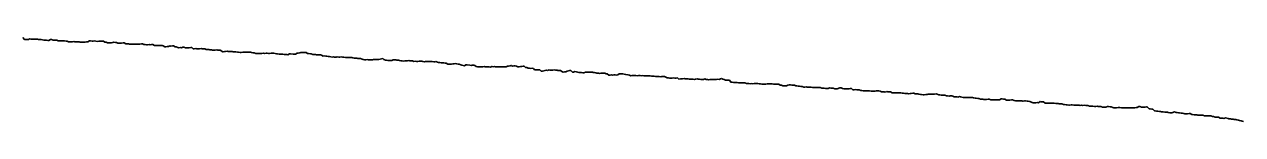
# Model space of a CAD drawing. Extents: x -3793 to 50787, y -1075 to 6138.
# Drawn here: x 26888.5 to 27357.5, y 1568.6 to 1600.7 of the extents above; entities that cross this region are included whole.
import ezdxf

# ---------------------------------------------------------------- set-up
doc = ezdxf.new("R2010")
doc.units = 0
doc.layers.add('RD_DDB_Profile_EX', color=7, linetype='Continuous')

msp = doc.modelspace()

# ---------------------------------------------------------------- linework, layer by layer
at = {"layer": 'RD_DDB_Profile_EX'}
for points in [[(26887.937843, 1600.748285), (26888.511307, 1600.08444), (26888.934594, 1599.99682), (26889.514693, 1600.05554), (26890.017244, 1600.064125), (26890.510785, 1600.237895), (26890.935532, 1600.19453), (26891.516427, 1600.196305), (26891.936932, 1600.1963), (26892.513361, 1600.199485), (26892.938267, 1600.179705), (26893.513185, 1600.12186), (26893.932302, 1600.079685), (26894.515164, 1600.023605), (26894.937718, 1600.022585), (26895.512863, 1599.877925), (26895.93314, 1599.837965), (26896.938547, 1599.767745), (26897.514749, 1599.6232), (26897.933873, 1599.604515), (26898.513928, 1600.073075), (26898.933694, 1600.030385), (26899.516802, 1599.79675), (26899.933145, 1599.797055), (26900.513883, 1599.77174), (26900.934336, 1599.79424), (26901.518855, 1599.47282), (26901.9338, 1599.49393), (26902.515943, 1599.46776), (26902.933612, 1599.46717), (26903.588894, 1599.54793), (26903.928887, 1599.515945), (26904.518125, 1599.401235), (26904.934133, 1599.338665), (26905.518969, 1599.16629), (26905.931268, 1599.16854), (26906.520449, 1599.13871), (26906.934594, 1599.117735), (26907.521285, 1599.23862), (26907.930377, 1599.115675), (26908.515572, 1599.11645), (26908.925578, 1599.13965), (26909.520032, 1599.112595)], [(26909.520032, 1599.112595), (26909.930844, 1599.071255), (26910.517908, 1599.07213), (26910.925988, 1599.07508), (26911.519537, 1599.074905), (26911.929222, 1599.054365), (26912.522674, 1599.202075), (26912.928588, 1599.202965), (26913.517094, 1599.470745), (26913.927552, 1599.473255), (26914.52228, 1599.4434), (26914.926929, 1599.42405), (26915.521869, 1599.512785), (26915.930163, 1599.43123), (26916.519835, 1599.314155), (26917.160544, 1599.341315), (26917.521521, 1599.377475), (26917.928427, 1599.377685), (26918.521807, 1599.344195), (26918.927108, 1599.348375), (26919.51839, 1599.023155), (26919.924617, 1598.962595), (26920.52166, 1598.724795), (26920.923926, 1598.72591), (26921.521401, 1598.755925), (26921.928401, 1598.75832), (26922.521495, 1598.939055), (26922.922072, 1598.960425), (26923.52125, 1598.93082), (26923.946369, 1598.921515), (26924.524598, 1598.662785), (26924.925792, 1598.64606), (26925.52129, 1598.67799), (26925.923174, 1598.63836), (26926.524694, 1598.72897), (26926.923757, 1598.71272), (26927.526614, 1598.41291), (26927.926814, 1598.353475), (26928.524768, 1598.325355), (26928.9204, 1598.28686), (26929.524699, 1598.22725), (26929.921008, 1598.19089), (26930.924051, 1598.26287), (26931.524874, 1598.265435), (26931.917559, 1598.22764), (26932.524968, 1598.22879), (26932.921833, 1598.192445), (26933.530486, 1598.375685), (26933.921088, 1598.357975), (26934.522253, 1598.144545), (26934.917597, 1598.12802), (26935.527752, 1598.00755), (26935.91686, 1597.98967), (26936.527872, 1598.0822), (26936.919834, 1598.024385), (26937.526086, 1598.179835), (26937.914592, 1598.14587), (26938.528305, 1597.71942), (26938.91748, 1597.701035), (26939.531976, 1597.794545), (26939.916706, 1597.757925), (26940.526915, 1597.73056), (26940.912514, 1597.70999), (26941.528656, 1597.71172), (26941.914129, 1597.65254), (26942.530398, 1597.28565), (26942.919397, 1597.28363), (26943.530139, 1597.409535), (26943.915196, 1597.38906), (26944.531914, 1597.575365), (26944.916761, 1597.497295), (26945.533797, 1597.56125), (26945.918295, 1597.560155), (26946.530308, 1597.25641), (26946.912738, 1597.233885), (26947.530268, 1596.958995), (26947.914273, 1596.900475), (26948.53216, 1596.93332), (26948.915812, 1596.894), (26949.525577, 1597.14042), (26949.913132, 1597.04212), (26950.530818, 1596.82908), (26951.089668, 1596.818235), (26951.532769, 1596.8424), (26951.91613, 1596.822485), (26952.529419, 1596.95072), (26952.910485, 1596.928065), (26953.529533, 1596.468205), (26953.911939, 1596.467565), (26954.531577, 1596.531965), (26954.913397, 1596.493085), (26955.528232, 1596.4975), (26955.912615, 1596.457655), (26956.533604, 1596.522445), (26956.91407, 1596.48364), (26957.535656, 1596.48666), (26957.914278, 1596.46431), (26958.530484, 1596.19056), (26958.909785, 1596.171215), (26959.532691, 1596.143415), (26959.911165, 1596.12411)], [(26959.911165, 1596.12411), (26960.534907, 1596.03407), (26960.912551, 1595.995915), (26961.531702, 1596.00079), (26961.90804, 1595.92509), (26962.53393, 1596.02217), (26962.912993, 1596.001875), (26963.539433, 1595.911795), (26963.913153, 1595.9277), (26964.906567, 1595.29799), (26965.533521, 1595.48867), (26965.907869, 1595.46988), (26966.53591, 1595.53599), (26966.909178, 1595.498575), (26967.532843, 1595.409685), (26967.904544, 1595.409625), (26968.535247, 1595.38172), (26968.905858, 1595.363115), (26969.537662, 1595.272145), (26969.909483, 1595.250615), (26970.535932, 1595.160975), (26970.904822, 1595.14246), (26971.538367, 1595.1143), (26971.906101, 1595.0961), (26972.540953, 1595.19493), (26972.907343, 1595.15848), (26973.538026, 1595.227775), (26973.902572, 1595.19152), (26974.540631, 1595.16415), (26974.902638, 1595.1985), (26975.541397, 1595.202775), (26975.903897, 1595.09418), (26976.539797, 1594.89398), (26976.908426, 1594.911545), (26977.535907, 1594.651495), (26977.903504, 1594.651685), (26978.232968, 1594.680555), (26978.534415, 1594.707175), (26978.904531, 1594.689115), (26979.53622, 1594.716405), (26979.907557, 1594.6983), (26980.534833, 1594.75312), (26980.907304, 1594.713975), (26981.531539, 1594.76805), (26981.908247, 1594.749735), (26982.530155, 1594.710175), (26982.909177, 1594.710705), (26983.523386, 1594.76585), (26983.907846, 1594.746315), (26984.528495, 1594.77247), (26985.018793, 1594.725415), (26985.527233, 1594.59168), (26985.911659, 1594.57328), (26986.52605, 1594.442825), (26986.911232, 1594.46074), (26987.522906, 1594.423015), (26987.91205, 1594.44325), (26988.516413, 1594.255045), (26988.907088, 1594.255735), (26989.518316, 1594.252525), (26989.909894, 1594.17487), (26990.517151, 1594.501575), (26990.914423, 1594.501415), (26991.913924, 1594.40331), (26992.516416, 1594.36526), (26992.914635, 1594.38647), (26993.515423, 1594.73855), (26993.915337, 1594.86003), (26994.509207, 1594.97323), (26994.910363, 1594.994735), (26995.511232, 1595.020495), (26995.915514, 1595.037825), (26996.511765, 1595.05908), (26996.916209, 1595.02008), (26997.510801, 1594.714595), (26997.915557, 1594.67249), (26998.590442, 1594.57205), (26998.916202, 1594.55708), (26999.501808, 1594.286015), (26999.911204, 1594.28749), (27000.503955, 1594.25519), (27000.916273, 1594.21218), (27001.504696, 1594.205815), (27001.916863, 1594.14549), (27002.503902, 1594.109595), (27002.916081, 1594.046465), (27003.501034, 1593.68937), (27003.916649, 1593.71151), (27004.50024, 1593.70598), (27004.921154, 1593.685535), (27005.500936, 1593.56794), (27005.916716, 1593.52561), (27006.498222, 1593.375455), (27006.91721, 1593.31407), (27007.497592, 1593.33821), (27007.916306, 1593.295575), (27008.494862, 1593.31941), (27008.920772, 1593.341235), (27009.497944, 1593.307405), (27009.92125, 1593.28783), (27010.500189, 1593.34342)], [(27010.500189, 1593.34342), (27010.922223, 1593.32162), (27011.492418, 1593.23149), (27012.162092, 1593.154945), (27012.491852, 1593.13573), (27012.920282, 1593.11315), (27013.493013, 1593.136965), (27013.920677, 1593.16036), (27014.492552, 1593.12706), (27014.921068, 1593.021905), (27015.494922, 1592.934465), (27015.921924, 1592.891245), (27016.487329, 1592.83064), (27016.920973, 1592.810195), (27017.490656, 1592.74848), (27017.919935, 1592.748165), (27018.488072, 1592.45988), (27018.947917, 1592.35055), (27019.487701, 1592.292905), (27019.920623, 1592.29493), (27020.490197, 1592.322145), (27020.925465, 1592.234575), (27021.491554, 1592.25873), (27021.925769, 1592.26096), (27022.486291, 1592.25801), (27022.919285, 1592.36674), (27023.483847, 1592.306555), (27023.919584, 1592.417435), (27024.483549, 1592.41409), (27024.924003, 1592.41514), (27025.924707, 1592.614235), (27026.487524, 1592.723605), (27026.924936, 1592.419745), (27027.482434, 1592.13598), (27027.919851, 1592.094595), (27028.482286, 1591.978685), (27028.918623, 1591.978925), (27029.47998, 1591.94756), (27029.922992, 1591.992855), (27030.483701, 1592.297645), (27030.921754, 1592.297915), (27031.484142, 1592.241085), (27031.923843, 1592.111715), (27032.519567, 1592.06753), (27032.924039, 1591.928775), (27033.479066, 1591.814345), (27033.921602, 1591.813935), (27034.480785, 1591.75442), (27034.921762, 1591.823535), (27035.480784, 1591.903865), (27035.920449, 1591.88238), (27036.481353, 1591.937695), (27036.922473, 1591.918775), (27037.48135, 1591.91503), (27037.926792, 1591.850945), (27038.480327, 1591.625215), (27038.920204, 1591.692065), (27039.478195, 1591.660995), (27039.920324, 1591.64195), (27040.478334, 1591.75046), (27040.918944, 1591.7071), (27041.479035, 1591.67911), (27041.925077, 1591.65934), (27042.483072, 1591.516825), (27042.925175, 1591.542035), (27043.483211, 1591.53911), (27043.923791, 1591.53994), (27044.476284, 1591.593875), (27044.918625, 1591.552815), (27045.476423, 1591.549735), (27046.091217, 1591.53271), (27046.481076, 1591.49409), (27046.923332, 1591.54171), (27047.481353, 1591.316235), (27047.923375, 1591.230815), (27048.481631, 1591.200555), (27048.921936, 1591.091045), (27049.477552, 1591.09243), (27049.922748, 1591.05073), (27050.481723, 1590.964385), (27050.921316, 1590.92132), (27051.479852, 1590.58406), (27051.921361, 1590.56473), (27052.482841, 1590.59289), (27052.924478, 1590.591195), (27053.47788, 1590.7019), (27053.920411, 1590.700315), (27054.477904, 1590.80968), (27054.921612, 1590.69706), (27055.480627, 1590.64205), (27055.924672, 1590.529265), (27056.480646, 1590.360285), (27056.925869, 1590.224965), (27057.478463, 1590.00475), (27057.922202, 1589.956265), (27058.476321, 1590.286145), (27058.923402, 1590.28406), (27059.924588, 1590.19682), (27060.479152, 1590.0875), (27060.923355, 1590.1317), (27061.470487, 1590.158555)], [(27061.470487, 1590.158555), (27061.919294, 1590.089665), (27062.47064, 1589.67461), (27062.920438, 1589.58335), (27063.473471, 1589.611785), (27063.923426, 1589.56537), (27064.473619, 1589.618525), (27064.924567, 1589.59446), (27065.468929, 1589.62119), (27065.919025, 1589.549385), (27066.469555, 1589.577855), (27066.92198, 1589.5539), (27067.469846, 1589.52489), (27067.923074, 1589.478235), (27068.470136, 1589.722475), (27068.924167, 1589.607455), (27069.468272, 1589.638085), (27069.921938, 1589.61375), (27070.468566, 1589.584425), (27070.923036, 1589.582765), (27071.471518, 1589.50265), (27071.925959, 1589.591905), (27072.471808, 1589.61732), (27072.925528, 1589.52164), (27073.465111, 1589.603), (27073.921459, 1589.533295), (27074.4682, 1589.807855), (27074.924325, 1589.82918), (27075.468634, 1589.90901), (27075.925372, 1590.0673), (27076.469068, 1589.848385), (27076.92642, 1589.89281), (27077.467362, 1589.92376), (27077.924158, 1589.831165), (27078.467799, 1589.530895), (27078.925209, 1589.506855), (27079.468235, 1589.66817), (27080.020341, 1589.701285), (27080.469147, 1589.77057), (27080.927546, 1589.792585), (27081.469726, 1589.358225), (27081.928545, 1589.28871), (27082.465531, 1588.99128), (27082.920111, 1588.99159), (27083.46472, 1588.939435), (27083.922922, 1589.03039), (27084.465296, 1588.894225), (27084.92392, 1588.45823), (27085.468527, 1588.46055), (27085.926733, 1588.43692), (27086.464326, 1588.464445), (27086.921081, 1588.46101), (27087.462758, 1587.865255), (27087.922033, 1587.88791), (27088.466139, 1587.998245), (27088.924796, 1588.18127), (27089.466864, 1588.235115), (27089.925747, 1588.211915), (27090.462818, 1588.34791), (27090.921591, 1588.32468), (27091.466198, 1588.326845), (27091.924352, 1588.326535), (27092.466924, 1588.35327), (27092.925304, 1588.30715), (27093.591991, 1588.29649), (27093.926241, 1588.196275), (27094.466386, 1588.173215), (27094.922314, 1588.170705), (27095.465023, 1587.709765), (27095.92322, 1587.572395), (27096.468563, 1587.68342), (27096.925938, 1587.68338), (27097.469441, 1587.84624), (27097.926844, 1587.960445), (27098.465533, 1588.178795), (27098.922625, 1588.08741), (27099.469076, 1587.546405), (27099.925341, 1587.523575), (27100.469968, 1587.714035), (27100.926222, 1587.69149), (27101.471, 1587.55571), (27101.925563, 1587.39411), (27102.46767, 1587.343875), (27102.9231, 1587.344125), (27103.468702, 1587.31717), (27103.922444, 1587.315155), (27104.4675, 1587.506055), (27104.921785, 1587.4582), (27105.468974, 1587.461645), (27105.922942, 1587.48211), (27106.462969, 1587.5109), (27107.16364, 1587.50491), (27107.46582, 1587.44492), (27107.920758, 1587.35176), (27108.467448, 1587.21941), (27108.921866, 1587.14918), (27109.466392, 1587.068265), (27109.925467, 1587.01983), (27110.467243, 1587.07907), (27110.921442, 1587.077135), (27111.466189, 1587.13228)], [(27111.466189, 1587.13228), (27111.920739, 1587.130285), (27112.465132, 1586.886245), (27112.920034, 1586.861665), (27113.466768, 1586.34784), (27113.949465, 1586.37125), (27114.465013, 1586.42463), (27114.919571, 1586.400755), (27115.464117, 1586.51032), (27115.918824, 1586.48632), (27116.46592, 1586.40767), (27116.919891, 1586.429315), (27117.465025, 1586.893075), (27117.923446, 1586.890615), (27118.468131, 1586.864435), (27118.9227, 1586.840125), (27119.465154, 1586.708815), (27119.918631, 1586.66189), (27120.920374, 1586.44483), (27121.466859, 1586.36119), (27121.922905, 1586.15426), (27122.463421, 1586.28835), (27122.920307, 1586.24123), (27123.459983, 1586.21263), (27123.919234, 1586.213865), (27124.463582, 1586.130075), (27124.926077, 1586.219895), (27125.461515, 1586.24281), (27125.921693, 1586.149275), (27126.458086, 1586.1747), (27126.9191, 1586.10403), (27127.521115, 1586.12793), (27127.921553, 1586.12704), (27128.456097, 1586.07226), (27128.923296, 1586.04702), (27129.456916, 1586.099355), (27129.920661, 1586.02852), (27130.45835, 1585.945895), (27130.923065, 1585.921535), (27131.45508, 1585.84031), (27131.924832, 1585.83826), (27132.455921, 1585.837095), (27132.922197, 1585.812685), (27133.454696, 1585.754205), (27133.92281, 1585.89409), (27134.451453, 1585.81364), (27134.920147, 1585.813055), (27135.448353, 1585.627025), (27135.921913, 1585.29611), (27136.454051, 1585.294255), (27136.924227, 1585.199265), (27137.450951, 1585.251295), (27137.92155, 1585.226975), (27138.447851, 1585.27893), (27138.918872, 1585.254555), (27139.449387, 1585.252425), (27139.92563, 1585.27419), (27140.450449, 1584.82606), (27141.092765, 1584.890885), (27141.444803, 1584.977555), (27141.918497, 1584.977235), (27142.446489, 1585.054515), (27142.920731, 1584.91149), (27143.443557, 1584.989725), (27143.922505, 1584.988225), (27144.444814, 1584.8045), (27144.91979, 1584.827975), (27145.446489, 1584.80034), (27145.922011, 1584.871545), (27146.443557, 1584.740455), (27146.923798, 1584.882525), (27147.444825, 1584.90836), (27147.921081, 1584.88423), (27148.446586, 1584.83114), (27148.923255, 1584.75943), (27149.443824, 1584.759415), (27149.920503, 1584.7355), (27150.438472, 1584.91554), (27150.920532, 1584.69896), (27151.444512, 1584.671745), (27151.922694, 1584.62378), (27152.44175, 1584.649785), (27152.919942, 1584.64977), (27153.438989, 1584.72782), (27153.921716, 1584.70266), (27154.923862, 1584.68352), (27155.4424, 1584.787945), (27155.921076, 1584.71637), (27156.43981, 1585.002935), (27156.921223, 1585.0219), (27157.443635, 1584.787225), (27157.923333, 1584.715515), (27158.438469, 1584.45281), (27158.923364, 1584.45192), (27159.440119, 1584.452355), (27159.920575, 1584.452755), (27160.442091, 1583.7265), (27160.92107, 1583.676255), (27161.45024, 1583.572395), (27161.922821, 1583.54862), (27162.438933, 1583.523325)], [(27162.438933, 1583.523325), (27162.919999, 1583.49975), (27163.441072, 1583.473535), (27163.922063, 1583.47407), (27164.438656, 1583.474645), (27164.922187, 1583.472165), (27165.438088, 1583.44687), (27165.919367, 1583.399155), (27166.437653, 1583.21564), (27166.924262, 1583.16702), (27167.439491, 1583.115885), (27167.92144, 1583.06805), (27168.437106, 1583.1204), (27168.91699, 1583.09491), (27169.437014, 1583.120715), (27169.923572, 1583.12069), (27170.439027, 1583.199095), (27170.920719, 1583.151675), (27171.436783, 1583.02324), (27171.917866, 1582.99994), (27172.4391, 1582.94813), (27172.924447, 1582.899885), (27173.441102, 1582.92668), (27173.919989, 1582.92526), (27174.433892, 1582.975445), (27175.021889, 1583.05291), (27175.440528, 1583.073925), (27175.921968, 1583.002685), (27176.43846, 1583.003955), (27176.919084, 1582.956975), (27177.436392, 1582.90641), (27177.919143, 1582.904305), (27178.440738, 1582.878695), (27178.921149, 1582.855785), (27179.438674, 1582.5716), (27179.922804, 1582.49969), (27180.44084, 1582.292985), (27180.919915, 1582.24584), (27181.443351, 1582.27207), (27181.920334, 1582.29521), (27182.436423, 1582.528165), (27182.920224, 1582.624785), (27183.438764, 1582.678155), (27183.917305, 1582.58357), (27184.441458, 1582.584165), (27184.919304, 1582.489815), (27185.439572, 1582.256645), (27185.919315, 1582.207205), (27186.439518, 1582.18257), (27186.916399, 1582.136095), (27187.44223, 1582.006065), (27187.922918, 1581.98267), (27188.593539, 1581.801275), (27188.919992, 1581.802165), (27189.442809, 1581.82981), (27189.917048, 1581.78363), (27190.443111, 1581.756125), (27190.920216, 1581.73118), (27191.443226, 1581.732705), (27191.917271, 1581.6866), (27192.441515, 1581.68819), (27192.914326, 1581.665945), (27193.444444, 1581.61408), (27193.920817, 1581.56747), (27194.446903, 1581.648245), (27194.916302, 1581.624095), (27195.442858, 1581.36184), (27195.917795, 1581.33912), (27196.450142, 1581.31365), (27196.919813, 1581.29163), (27197.448619, 1581.240315), (27197.916845, 1581.21833), (27198.444451, 1581.45701), (27198.914979, 1581.4325), (27199.4494, 1581.40713), (27199.917016, 1581.38551), (27200.447876, 1581.17461), (27200.918456, 1581.152135), (27201.450461, 1581.15395), (27202.453691, 1581.534525), (27202.91598, 1581.534525), (27203.450037, 1581.18914), (27203.917368, 1581.167145), (27204.452782, 1581.169415), (27204.914365, 1581.055825), (27205.456179, 1581.05738), (27205.91645, 1581.05952), (27206.454846, 1581.30503), (27206.917796, 1581.2836), (27207.454864, 1580.79716), (27207.912998, 1580.75311), (27208.458285, 1580.835775), (27208.951014, 1580.746465), (27209.457037, 1580.74916), (27209.916395, 1580.72798), (27210.459888, 1580.458355), (27210.913361, 1580.437685), (27211.463535, 1580.38468), (27211.915495, 1580.36404), (27212.45965, 1580.33693), (27212.910654, 1580.338905)], [(27212.910654, 1580.338905), (27213.458484, 1580.36878), (27213.911876, 1580.325125), (27214.466133, 1580.271755), (27214.914043, 1580.206495), (27215.911017, 1580.189), (27216.463936, 1580.302905), (27216.912167, 1580.30471), (27217.469009, 1580.30439), (27217.911038, 1580.260435), (27218.465815, 1579.95771), (27218.907992, 1579.93773), (27219.469755, 1579.93967), (27219.910221, 1579.89777), (27220.468791, 1580.04073), (27220.911335, 1579.99857), (27221.468895, 1580.027285), (27221.906423, 1580.008015), (27222.522664, 1579.63981), (27222.908682, 1579.6032), (27223.472072, 1579.60628), (27223.909723, 1579.586295), (27224.475102, 1579.617805), (27224.906648, 1579.577075), (27225.479315, 1579.579525), (27225.908951, 1579.560565), (27226.475686, 1579.418905), (27226.90804, 1579.39916), (27227.483707, 1579.344275), (27227.910366, 1579.2825), (27228.482909, 1579.343185), (27228.907304, 1579.260745), (27229.482144, 1579.350995), (27229.904231, 1579.35408), (27230.483755, 1579.441105), (27230.908658, 1579.443535), (27231.486858, 1579.215975), (27231.905569, 1579.176875), (27232.486235, 1579.1809), (27232.90248, 1579.12131), (27233.49077, 1578.978365), (27233.908825, 1578.959715), (27234.493812, 1578.87568), (27234.905736, 1578.87833), (27235.490268, 1578.938415), (27236.094313, 1578.949185), (27236.494919, 1579.051005), (27236.907013, 1579.012715), (27237.498086, 1579.0177), (27237.903896, 1579.021125), (27238.502892, 1579.084515), (27238.906406, 1579.088025), (27239.502467, 1579.153), (27239.903314, 1579.11649), (27240.49906, 1578.78883), (27240.90199, 1578.77124), (27241.507448, 1578.684645), (27241.904553, 1578.667755), (27242.507009, 1578.67234), (27242.900138, 1578.653745), (27243.504735, 1578.416205), (27243.900732, 1578.39881), (27244.510301, 1578.369385), (27244.901323, 1578.3722), (27245.510052, 1578.37658), (27245.898205, 1578.321135), (27246.515215, 1578.11022), (27246.90452, 1578.054335), (27247.518381, 1577.997085), (27247.901402, 1577.98052), (27248.518131, 1578.139445), (27248.898284, 1578.10432), (27249.898957, 1577.82212), (27250.520202, 1577.795645), (27250.899386, 1577.779085), (27251.523455, 1577.815095), (27251.896242, 1577.799325), (27252.528934, 1577.80328), (27252.89904, 1577.769175), (27253.52575, 1577.740025), (27253.897291, 1577.68714), (27254.534517, 1577.56478), (27254.900123, 1577.531085), (27255.534455, 1577.472615), (27255.898007, 1577.453665), (27256.53401, 1577.203605), (27256.895875, 1577.1669), (27257.539391, 1577.106905), (27257.899756, 1577.088385), (27258.535953, 1577.058745), (27258.895484, 1577.05826), (27259.535702, 1577.12716), (27259.893328, 1577.108755), (27260.541137, 1576.95192), (27260.898418, 1576.917125), (27261.542679, 1576.85723), (27261.896251, 1576.839075), (27262.544926, 1576.90522), (27262.898033, 1576.88705), (27263.237613, 1576.90671), (27263.544766, 1576.92464)], [(27263.544766, 1576.92464), (27263.895852, 1576.871595), (27264.547227, 1577.295815), (27264.897629, 1577.277825), (27265.546437, 1577.114705), (27265.897251, 1577.096725), (27266.542402, 1576.80125), (27266.894721, 1576.78325), (27267.541614, 1576.78256), (27267.894344, 1576.78218), (27268.540826, 1576.8785), (27268.895137, 1576.897375), (27269.538579, 1576.603105), (27270.023438, 1576.54931), (27270.543592, 1576.54831), (27270.898324, 1576.54814), (27271.539783, 1576.480855), (27271.895795, 1576.46288), (27272.539195, 1576.46258), (27272.895406, 1576.373305), (27273.538607, 1576.501665), (27273.895016, 1576.483635), (27274.534813, 1576.448095), (27274.892497, 1576.43), (27275.534226, 1576.204945), (27275.893292, 1576.18839), (27276.898962, 1575.783875), (27277.537449, 1575.81379), (27277.896432, 1575.75993), (27278.53706, 1575.824035), (27278.896032, 1575.78813), (27279.536671, 1576.20473), (27279.895631, 1576.15088), (27280.533093, 1576.17948), (27280.893109, 1576.161485), (27281.532703, 1575.649625), (27281.892708, 1575.63163), (27282.534778, 1575.62796), (27282.896218, 1575.57373), (27283.595088, 1575.60293), (27283.897013, 1575.58946), (27284.535983, 1575.58985), (27284.896603, 1575.59007), (27285.532616, 1575.52366), (27285.894075, 1575.505795), (27286.532423, 1575.442315), (27286.893664, 1575.406395), (27287.53223, 1575.342895), (27287.893253, 1575.343105), (27288.534508, 1575.116505), (27288.896748, 1575.06234), (27289.534316, 1575.03079), (27289.896338, 1574.99477), (27290.534154, 1574.899485), (27290.895924, 1574.881755), (27291.530991, 1574.943625), (27291.894589, 1574.92741), (27292.532791, 1574.896175), (27292.894168, 1574.87849), (27293.529632, 1574.844605), (27293.891636, 1574.82689), (27294.535276, 1574.826615), (27294.897236, 1574.79081), (27295.535281, 1574.791525), (27295.896818, 1574.773855), (27296.53212, 1574.83552), (27297.166737, 1574.741075), (27297.532195, 1574.68691), (27297.893857, 1574.66947), (27298.532395, 1574.478965), (27298.89343, 1574.479545), (27299.529432, 1574.445975), (27299.892081, 1574.41194), (27300.537072, 1574.380045), (27300.897685, 1574.326535), (27301.537271, 1574.45559), (27301.89726, 1574.38426), (27302.534303, 1574.35028), (27302.894712, 1574.29692), (27303.5345, 1574.13818), (27303.952562, 1574.1213), (27304.528459, 1574.119905), (27304.888336, 1574.120795), (27305.528857, 1574.282585), (27305.887908, 1574.28355), (27306.534931, 1574.187875), (27306.896911, 1574.188145), (27307.53533, 1573.89818), (27307.894353, 1573.88102), (27308.535724, 1573.88245), (27308.892732, 1573.88167), (27309.534347, 1573.979385), (27309.892303, 1573.94445), (27310.249061, 1573.925695), (27310.888551, 1573.8601), (27311.530349, 1573.862015), (27311.890309, 1573.824955), (27312.538026, 1573.857925), (27312.895931, 1573.841165), (27313.25249, 1573.804705), (27313.892174, 1573.86764)], [(27313.892174, 1573.86764), (27314.534271, 1573.83771), (27314.891745, 1573.821045), (27315.251456, 1573.783885), (27315.891365, 1573.78257), (27316.53368, 1573.913345), (27316.890927, 1573.914675), (27317.534276, 1574.399795), (27317.889306, 1574.36353), (27318.535817, 1574.103585), (27318.892803, 1574.034035), (27319.536624, 1574.06962), (27319.894547, 1574.050315), (27320.538813, 1574.182695), (27320.892929, 1574.14649), (27321.534658, 1573.468935), (27321.890353, 1573.434985), (27322.53546, 1573.341135), (27322.888739, 1573.305155), (27323.534508, 1572.694335), (27323.888305, 1572.642495), (27324.310037, 1572.599385), (27324.893979, 1572.54004), (27325.540262, 1572.413395), (27325.893545, 1572.379455), (27326.245213, 1572.291015), (27326.889787, 1572.258295), (27327.537322, 1572.196275), (27327.889353, 1572.197725), (27328.538336, 1572.135475), (27328.891063, 1572.029425), (27329.537491, 1571.93171), (27329.888469, 1571.91565), (27330.237847, 1571.897915), (27331.240752, 1572.23555), (27331.891032, 1572.068565), (27332.246494, 1572.0346), (27332.889629, 1571.90164), (27333.24164, 1571.883985), (27333.889827, 1571.84704), (27334.243848, 1571.7958), (27334.891191, 1571.59768), (27335.24544, 1571.54435), (27335.887434, 1571.57659), (27336.242279, 1571.543005), (27336.888794, 1571.63477), (27337.24742, 1571.61623), (27337.892332, 1571.290205), (27338.249523, 1571.25649), (27338.887635, 1571.189435), (27339.244462, 1571.11803), (27339.887803, 1571.11388), (27340.245809, 1571.02429), (27340.887956, 1571.01984), (27341.251357, 1571.00343), (27341.886681, 1571.000225), (27342.246298, 1570.982445), (27342.888953, 1570.821925), (27343.249343, 1570.75203), (27343.8903, 1570.74756), (27344.250657, 1570.747825), (27344.884427, 1570.808545), (27345.249719, 1570.75617), (27345.8892, 1570.56085), (27346.250831, 1570.452475), (27346.889342, 1570.28925), (27347.25256, 1570.25551), (27347.884688, 1570.25274), (27348.2473, 1570.19868), (27348.884824, 1569.908745), (27349.523262, 1569.876685), (27349.888276, 1569.84265), (27350.254212, 1569.80398), (27350.884649, 1569.99159), (27351.453336, 1569.857535), (27351.884579, 1569.704555), (27352.253342, 1569.661195), (27352.884475, 1569.56327), (27353.259656, 1569.53756), (27353.887862, 1569.440175), (27354.262907, 1569.398525), (27354.883083, 1569.3963), (27355.259282, 1569.27653), (27355.882936, 1569.08641), (27356.261877, 1569.0038), (27356.884821, 1568.911), (27357.269345, 1568.71228), (27357.882396, 1568.648035)]]:
    msp.add_lwpolyline(points, dxfattribs=at)

doc.saveas('drawing.dxf')
